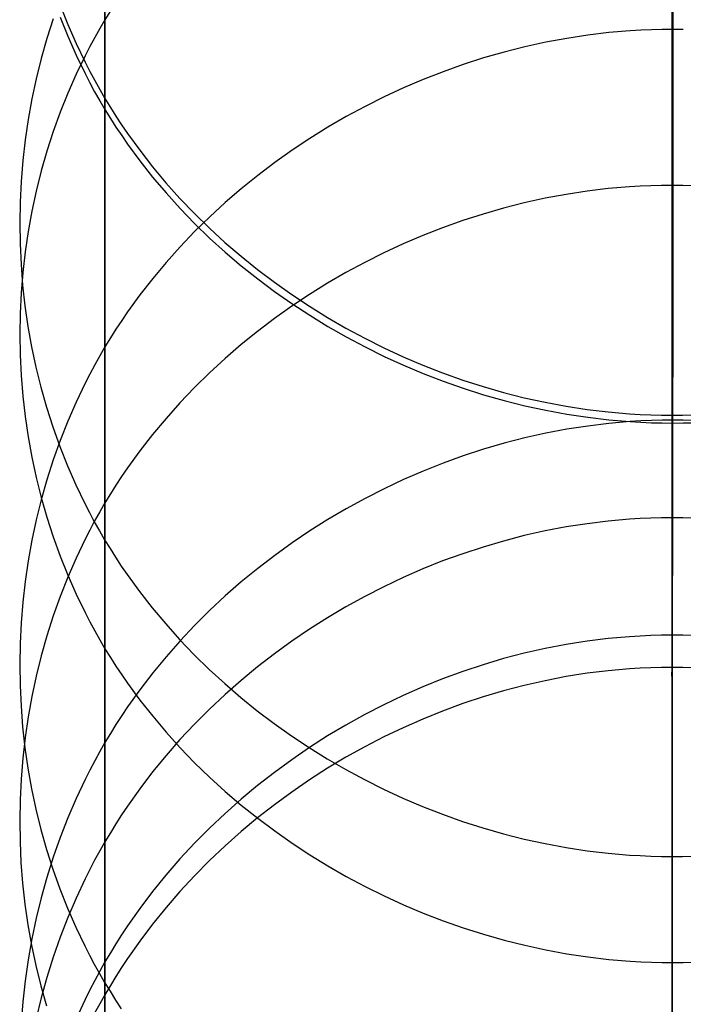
# Model space of a CAD drawing. Extents: x -383 to 1849, y -1185 to -529.
# Tile 413 of 656: x -310 to -295, y -699 to -676. Entities that reach past the tile are written whole.
import ezdxf

# ---------------------------------------------------------------- set-up
doc = ezdxf.new("R2010")
doc.units = 0
doc.layers.add('PREDEFINITO', color=7, linetype='CONTINUOUS')

msp = doc.modelspace()

# ---------------------------------------------------------------- linework, layer by layer
at = {"layer": 'PREDEFINITO'}
for p, q in [((-294.86, -589.612), (-294.858, -681.505, 343.803)), ((-307.853, -597.37), (-307.853, -688.817, 342.158)), ((-307.854, -612.91), (-307.857, -703.456, 338.857)), ((-294.874, -620.669), (-294.876, -710.772, 337.203)), ((-294.874, -677.732, 519.936), (-294.874, -635.231, 659.637)), ((-307.854, -684.965, 521.898), (-307.854, -642.401, 661.817)), ((-307.859, -699.458, 525.784), (-307.853, -656.764, 666.183)), ((-294.86, -706.703, 527.741), (-294.86, -663.935, 668.363)), ((-308.88, -676.15, 244.759), (-308.705, -676.591, 244.64)), ((-307.73, -676.278, 549.673), (-307.854, -676.479, 549.733)), ((-309.042, -676.461, 285.116), (-309.187, -676.912, 284.996)), ((-308.881, -676.422, 593.916), (-308.706, -676.858, 594.049)), ((-308.705, -676.591, 244.64), (-308.515, -677.025, 244.524)), ((-307.854, -676.479, 549.733), (-307.973, -676.682, 549.793)), ((-308.706, -676.858, 594.049), (-308.516, -677.288, 594.18)), ((-307.973, -676.682, 549.793), (-308.089, -676.887, 549.855)), ((-296.803, -676.833, 325.251), (-297.285, -676.906, 325.232)), ((-296.318, -676.775, 325.266), (-296.803, -676.833, 325.251)), ((-295.833, -676.733, 325.276), (-296.318, -676.775, 325.266)), ((-295.59, -676.719, 325.28), (-295.833, -676.733, 325.276)), ((-295.346, -676.708, 325.282), (-295.59, -676.719, 325.28)), ((-295.103, -676.702, 325.284), (-295.346, -676.708, 325.282)), ((-294.859, -676.7, 325.285), (-295.103, -676.702, 325.284)), ((-294.616, -676.703, 325.284), (-294.859, -676.7, 325.285)), ((-309.187, -676.912, 284.996), (-309.316, -677.368, 284.874)), ((-308.515, -677.025, 244.524), (-308.31, -677.452, 244.409)), ((-308.089, -676.887, 549.855), (-308.201, -677.095, 549.916)), ((-297.765, -676.996, 325.209), (-298.242, -677.1, 325.183)), ((-297.285, -676.906, 325.232), (-297.765, -676.996, 325.209)), ((-308.516, -677.288, 594.18), (-308.31, -677.711, 594.308)), ((-308.31, -677.304, 549.979), (-308.515, -677.728, 550.105)), ((-308.201, -677.095, 549.916), (-308.31, -677.304, 549.979)), ((-298.716, -677.22, 325.152), (-299.186, -677.355, 325.118)), ((-298.242, -677.1, 325.183), (-298.716, -677.22, 325.152)), ((-309.316, -677.368, 284.874), (-309.431, -677.829, 284.751)), ((-308.31, -677.452, 244.409), (-308.201, -677.663, 244.353)), ((-299.651, -677.505, 325.08), (-300.112, -677.669, 325.038)), ((-299.186, -677.355, 325.118), (-299.651, -677.505, 325.08)), ((-308.515, -677.728, 550.105), (-308.705, -678.159, 550.233)), ((-308.31, -677.711, 594.308), (-308.202, -677.92, 594.372)), ((-308.201, -677.663, 244.353), (-308.089, -677.872, 244.297)), ((-300.112, -677.669, 325.038), (-300.568, -677.847, 324.993)), ((-294.874, -680.269, 510.759), (-294.874, -677.732, 519.936)), ((-309.431, -677.829, 284.751), (-309.53, -678.293, 284.627)), ((-308.202, -677.92, 594.372), (-308.09, -678.127, 594.435)), ((-308.089, -677.872, 244.297), (-307.973, -678.079, 244.241)), ((-300.568, -677.847, 324.993), (-301.018, -678.039, 324.944)), ((-308.705, -678.159, 550.233), (-308.88, -678.596, 550.363)), ((-308.09, -678.127, 594.435), (-307.974, -678.332, 594.497)), ((-307.973, -678.079, 244.241), (-307.854, -678.284, 244.186)), ((-301.018, -678.039, 324.944), (-301.462, -678.244, 324.892)), ((-309.53, -678.293, 284.627), (-309.614, -678.761, 284.503)), ((-307.974, -678.332, 594.497), (-307.854, -678.535, 594.559)), ((-307.854, -678.284, 244.186), (-307.73, -678.487, 244.132)), ((-301.462, -678.244, 324.892), (-301.899, -678.463, 324.836)), ((-308.88, -678.596, 550.363), (-309.04, -679.039, 550.495)), ((-307.854, -678.535, 594.559), (-307.73, -678.736, 594.62)), ((-307.73, -678.487, 244.132), (-307.603, -678.687, 244.079)), ((-301.899, -678.463, 324.836), (-302.329, -678.695, 324.777)), ((-309.614, -678.761, 284.503), (-309.683, -679.231, 284.377)), ((-307.73, -678.736, 594.62), (-307.602, -678.935, 594.68)), ((-307.603, -678.687, 244.079), (-307.472, -678.886, 244.025)), ((-307.472, -678.886, 244.025), (-307.337, -679.082, 243.973)), ((-302.329, -678.695, 324.777), (-302.752, -678.94, 324.715)), ((-309.04, -679.039, 550.495), (-309.185, -679.487, 550.628)), ((-307.602, -678.935, 594.68), (-307.471, -679.131, 594.74)), ((-307.337, -679.082, 243.973), (-307.057, -679.467, 243.87)), ((-302.752, -678.94, 324.715), (-303.166, -679.197, 324.649)), ((-309.683, -679.231, 284.377), (-309.736, -679.703, 284.251)), ((-307.471, -679.131, 594.74), (-307.337, -679.325, 594.799)), ((-307.337, -679.325, 594.799), (-307.056, -679.707, 594.915)), ((-303.166, -679.197, 324.649), (-303.572, -679.466, 324.581)), ((-309.185, -679.487, 550.628), (-309.314, -679.94, 550.763)), ((-307.057, -679.467, 243.87), (-306.764, -679.843, 243.77)), ((-303.572, -679.466, 324.581), (-303.969, -679.748, 324.509)), ((-309.736, -679.703, 284.251), (-309.774, -680.177, 284.125)), ((-307.056, -679.707, 594.915), (-306.762, -680.08, 595.028)), ((-303.969, -679.748, 324.509), (-304.356, -680.041, 324.434)), ((-309.314, -679.94, 550.763), (-309.428, -680.398, 550.899)), ((-306.764, -679.843, 243.77), (-306.457, -680.21, 243.672)), ((-309.774, -680.177, 284.125), (-309.797, -680.652, 283.999)), ((-306.762, -680.08, 595.028), (-306.455, -680.443, 595.139)), ((-306.457, -680.21, 243.672), (-306.137, -680.567, 243.576)), ((-304.356, -680.041, 324.434), (-304.734, -680.345, 324.357)), ((-309.428, -680.398, 550.899), (-309.527, -680.859, 551.036)), ((-306.455, -680.443, 595.139), (-306.135, -680.796, 595.246)), ((-304.734, -680.345, 324.357), (-305.1, -680.661, 324.277)), ((-296.817, -680.401, 510.793), (-297.299, -680.475, 510.812)), ((-296.333, -680.343, 510.779), (-296.817, -680.401, 510.793)), ((-295.847, -680.302, 510.768), (-296.333, -680.343, 510.779)), ((-295.604, -680.287, 510.764), (-295.847, -680.302, 510.768)), ((-295.361, -680.277, 510.761), (-295.604, -680.287, 510.764)), ((-295.117, -680.271, 510.76), (-295.361, -680.277, 510.761)), ((-294.874, -680.269, 510.759), (-295.117, -680.271, 510.76)), ((-294.63, -680.271, 510.76), (-294.874, -680.269, 510.759)), ((-294.874, -682.56, 501.584), (-294.874, -680.269, 510.759)), ((-294.387, -680.277, 510.762), (-294.63, -680.271, 510.76)), ((-309.797, -680.652, 283.999), (-309.805, -681.127, 283.872)), ((-306.137, -680.567, 243.576), (-305.805, -680.914, 243.484)), ((-305.1, -680.661, 324.277), (-305.456, -680.988, 324.194)), ((-298.255, -680.669, 510.862), (-298.729, -680.789, 510.892)), ((-297.778, -680.564, 510.835), (-298.255, -680.669, 510.862)), ((-297.299, -680.475, 510.812), (-297.778, -680.564, 510.835)), ((-309.527, -680.859, 551.036), (-309.611, -681.323, 551.174)), ((-306.135, -680.796, 595.246), (-305.802, -681.14, 595.35)), ((-305.805, -680.914, 243.484), (-305.461, -681.25, 243.394)), ((-298.729, -680.789, 510.892), (-299.198, -680.924, 510.927)), ((-309.805, -681.127, 283.872), (-309.798, -681.603, 283.745)), ((-305.802, -681.14, 595.35), (-305.458, -681.473, 595.452)), ((-305.456, -680.988, 324.194), (-305.801, -681.325, 324.108)), ((-299.663, -681.073, 510.965), (-300.124, -681.237, 511.007)), ((-299.198, -680.924, 510.927), (-299.663, -681.073, 510.965)), ((-309.611, -681.323, 551.174), (-309.679, -681.79, 551.313)), ((-305.801, -681.325, 324.108), (-306.134, -681.673, 324.019)), ((-305.461, -681.25, 243.394), (-305.106, -681.576, 243.308)), ((-300.124, -681.237, 511.007), (-300.579, -681.415, 511.052)), ((-305.458, -681.473, 595.452), (-305.102, -681.795, 595.55)), ((-305.106, -681.576, 243.308), (-304.739, -681.89, 243.224)), ((-300.579, -681.415, 511.052), (-301.029, -681.607, 511.101)), ((-294.858, -681.505, 343.803), (-294.858, -683.69, 353.028)), ((-309.798, -681.603, 283.745), (-309.775, -682.078, 283.619)), ((-309.679, -681.79, 551.313), (-309.732, -682.259, 551.453)), ((-306.134, -681.673, 324.019), (-306.454, -682.031, 323.928)), ((-305.102, -681.795, 595.55), (-304.735, -682.107, 595.644)), ((-301.472, -681.812, 511.154), (-301.909, -682.031, 511.21)), ((-301.029, -681.607, 511.101), (-301.472, -681.812, 511.154)), ((-306.454, -682.031, 323.928), (-306.761, -682.398, 323.835)), ((-304.739, -681.89, 243.224), (-304.362, -682.194, 243.143)), ((-301.909, -682.031, 511.21), (-302.338, -682.263, 511.269)), ((-309.775, -682.078, 283.619), (-309.738, -682.552, 283.492)), ((-309.732, -682.259, 551.453), (-309.771, -682.73, 551.593)), ((-304.735, -682.107, 595.644), (-304.357, -682.408, 595.736)), ((-304.362, -682.194, 243.143), (-303.976, -682.486, 243.065)), ((-302.338, -682.263, 511.269), (-302.76, -682.508, 511.331)), ((-306.761, -682.398, 323.835), (-307.055, -682.776, 323.739)), ((-304.357, -682.408, 595.736), (-303.97, -682.697, 595.824)), ((-303.976, -682.486, 243.065), (-303.579, -682.767, 242.991)), ((-309.738, -682.552, 283.492), (-309.685, -683.024, 283.366)), ((-303.97, -682.697, 595.824), (-303.573, -682.975, 595.908)), ((-302.76, -682.508, 511.331), (-303.174, -682.765, 511.396)), ((-294.874, -684.592, 492.4), (-294.874, -682.56, 501.584)), ((-309.771, -682.73, 551.593), (-309.793, -683.201, 551.733)), ((-307.055, -682.776, 323.739), (-307.336, -683.162, 323.641)), ((-303.174, -682.765, 511.396), (-303.579, -683.034, 511.465)), ((-303.579, -682.767, 242.991), (-303.174, -683.035, 242.92)), ((-309.685, -683.024, 283.366), (-309.616, -683.494, 283.241)), ((-307.336, -683.162, 323.641), (-307.471, -683.359, 323.591)), ((-303.579, -683.034, 511.465), (-303.975, -683.316, 511.536)), ((-303.573, -682.975, 595.908), (-303.167, -683.241, 595.989)), ((-303.174, -683.035, 242.92), (-302.76, -683.292, 242.852)), ((-309.793, -683.201, 551.733), (-309.801, -683.673, 551.873)), ((-307.471, -683.359, 323.591), (-307.602, -683.558, 323.54)), ((-303.975, -683.316, 511.536), (-304.362, -683.609, 511.611)), ((-303.167, -683.241, 595.989), (-302.753, -683.495, 596.066)), ((-302.76, -683.292, 242.852), (-302.338, -683.536, 242.787)), ((-309.616, -683.494, 283.241), (-309.533, -683.962, 283.116)), ((-307.602, -683.558, 323.54), (-307.729, -683.759, 323.489)), ((-304.362, -683.609, 511.611), (-304.739, -683.913, 511.688)), ((-302.753, -683.495, 596.066), (-302.33, -683.736, 596.14)), ((-302.338, -683.536, 242.787), (-301.909, -683.767, 242.726)), ((-309.801, -683.673, 551.873), (-309.794, -684.146, 552.014)), ((-307.729, -683.759, 323.489), (-307.853, -683.962, 323.437)), ((-302.33, -683.736, 596.14), (-301.9, -683.965, 596.209)), ((-301.909, -683.767, 242.726), (-301.472, -683.985, 242.668)), ((-294.858, -683.69, 353.028), (-294.86, -685.639, 362.259)), ((-309.533, -683.962, 283.116), (-309.434, -684.426, 282.993)), ((-307.853, -683.962, 323.437), (-307.973, -684.168, 323.385)), ((-304.739, -683.913, 511.688), (-305.105, -684.229, 511.768)), ((-301.9, -683.965, 596.209), (-301.463, -684.181, 596.275)), ((-301.472, -683.985, 242.668), (-301.029, -684.19, 242.613)), ((-309.794, -684.146, 552.014), (-309.771, -684.617, 552.154)), ((-307.973, -684.168, 323.385), (-308.089, -684.375, 323.332)), ((-305.105, -684.229, 511.768), (-305.461, -684.556, 511.851)), ((-301.463, -684.181, 596.275), (-301.019, -684.384, 596.337)), ((-301.029, -684.19, 242.613), (-300.579, -684.381, 242.563)), ((-309.434, -684.426, 282.993), (-309.32, -684.887, 282.87)), ((-308.089, -684.375, 323.332), (-308.202, -684.585, 323.279)), ((-301.019, -684.384, 596.337), (-300.569, -684.573, 596.394)), ((-300.579, -684.381, 242.563), (-300.124, -684.559, 242.516)), ((-309.771, -684.617, 552.154), (-309.733, -685.088, 552.294)), ((-308.202, -684.585, 323.279), (-308.31, -684.796, 323.225)), ((-305.461, -684.556, 511.851), (-305.805, -684.893, 511.936)), ((-300.569, -684.573, 596.394), (-300.113, -684.749, 596.448)), ((-300.124, -684.559, 242.516), (-299.663, -684.723, 242.472)), ((-300.113, -684.749, 596.448), (-299.652, -684.911, 596.497)), ((-299.663, -684.723, 242.472), (-299.198, -684.872, 242.433)), ((-294.874, -686.363, 483.198), (-294.874, -684.592, 492.4)), ((-309.32, -684.887, 282.87), (-309.191, -685.343, 282.748)), ((-308.31, -684.796, 323.225), (-308.516, -685.225, 323.116)), ((-307.854, -687.532, 512.602), (-307.854, -684.965, 521.898)), ((-305.805, -684.893, 511.936), (-306.137, -685.241, 512.024)), ((-299.652, -684.911, 596.497), (-299.186, -685.059, 596.542)), ((-299.198, -684.872, 242.433), (-298.729, -685.006, 242.397)), ((-309.733, -685.088, 552.294), (-309.679, -685.557, 552.433)), ((-299.186, -685.059, 596.542), (-298.716, -685.192, 596.582)), ((-298.729, -685.006, 242.397), (-298.255, -685.126, 242.366)), ((-298.716, -685.192, 596.582), (-298.242, -685.311, 596.618)), ((-298.255, -685.126, 242.366), (-297.778, -685.231, 242.338)), ((-309.191, -685.343, 282.748), (-309.047, -685.795, 282.627)), ((-308.516, -685.225, 323.116), (-308.706, -685.66, 323.006)), ((-306.137, -685.241, 512.024), (-306.456, -685.599, 512.115)), ((-298.242, -685.311, 596.618), (-297.765, -685.414, 596.65)), ((-297.778, -685.231, 242.338), (-297.299, -685.32, 242.315)), ((-297.765, -685.414, 596.65), (-297.285, -685.503, 596.677)), ((-297.299, -685.32, 242.315), (-296.817, -685.394, 242.295)), ((-296.817, -685.394, 242.295), (-296.333, -685.451, 242.28)), ((-309.679, -685.557, 552.433), (-309.611, -686.024, 552.572)), ((-306.456, -685.599, 512.115), (-306.763, -685.967, 512.208)), ((-297.285, -685.503, 596.677), (-296.803, -685.575, 596.699)), ((-296.803, -685.575, 596.699), (-296.319, -685.633, 596.716)), ((-296.333, -685.451, 242.28), (-295.847, -685.493, 242.269)), ((-296.319, -685.633, 596.716), (-295.833, -685.674, 596.729)), ((-295.847, -685.493, 242.269), (-295.604, -685.508, 242.265)), ((-295.604, -685.508, 242.265), (-295.361, -685.518, 242.262)), ((-295.347, -685.647, 362.257), (-295.59, -685.658, 362.255)), ((-295.361, -685.518, 242.262), (-295.118, -685.524, 242.261)), ((-295.103, -685.641, 362.258), (-295.347, -685.647, 362.257)), ((-295.118, -685.524, 242.261), (-294.874, -685.527, 242.26)), ((-294.86, -685.639, 362.259), (-295.103, -685.641, 362.258)), ((-294.874, -685.527, 242.26), (-294.631, -685.524, 242.261)), ((-294.86, -685.639, 362.259), (-294.863, -687.294, 371.512)), ((-294.616, -685.641, 362.258), (-294.86, -685.639, 362.259)), ((-294.631, -685.524, 242.261), (-294.387, -685.518, 242.262)), ((-294.373, -685.647, 362.257), (-294.616, -685.641, 362.258)), ((-309.047, -685.795, 282.627), (-308.887, -686.241, 282.508)), ((-308.706, -685.66, 323.006), (-308.882, -686.102, 322.893)), ((-297.285, -685.849, 362.221), (-297.765, -685.94, 362.204)), ((-296.803, -685.774, 362.234), (-297.285, -685.849, 362.221)), ((-296.319, -685.715, 362.245), (-296.803, -685.774, 362.234)), ((-295.833, -685.673, 362.253), (-296.319, -685.715, 362.245)), ((-295.59, -685.658, 362.255), (-295.833, -685.673, 362.253)), ((-295.833, -685.674, 596.729), (-295.59, -685.688, 596.733)), ((-295.59, -685.688, 596.733), (-295.347, -685.699, 596.736)), ((-295.347, -685.699, 596.736), (-295.103, -685.705, 596.738)), ((-295.103, -685.705, 596.738), (-294.86, -685.707, 596.739)), ((-294.86, -685.707, 596.739), (-294.616, -685.705, 596.738)), ((-294.616, -685.705, 596.738), (-294.373, -685.699, 596.736)), ((-309.611, -686.024, 552.572), (-309.527, -686.488, 552.71)), ((-308.882, -686.102, 322.893), (-309.042, -686.549, 322.779)), ((-306.763, -685.967, 512.208), (-307.057, -686.344, 512.303)), ((-298.242, -686.046, 362.185), (-298.716, -686.168, 362.163)), ((-297.765, -685.94, 362.204), (-298.242, -686.046, 362.185)), ((-308.887, -686.241, 282.508), (-308.712, -686.682, 282.391)), ((-299.186, -686.305, 362.138), (-299.652, -686.457, 362.111)), ((-298.716, -686.168, 362.163), (-299.186, -686.305, 362.138)), ((-309.527, -686.488, 552.71), (-309.428, -686.949, 552.847)), ((-309.042, -686.549, 322.779), (-309.187, -687.002, 322.664)), ((-307.057, -686.344, 512.303), (-307.337, -686.731, 512.401)), ((-299.652, -686.457, 362.111), (-300.113, -686.623, 362.08)), ((-294.874, -687.874, 473.97), (-294.874, -686.363, 483.198)), ((-308.712, -686.682, 282.391), (-308.522, -687.116, 282.275)), ((-307.337, -686.731, 512.401), (-307.472, -686.928, 512.45)), ((-300.113, -686.623, 362.08), (-300.568, -686.804, 362.048)), ((-309.428, -686.949, 552.847), (-309.314, -687.406, 552.983)), ((-309.187, -687.002, 322.664), (-309.316, -687.46, 322.548)), ((-307.472, -686.928, 512.45), (-307.603, -687.127, 512.5)), ((-301.018, -686.999, 362.012), (-301.462, -687.208, 361.974)), ((-300.568, -686.804, 362.048), (-301.018, -686.999, 362.012)), ((-308.522, -687.116, 282.275), (-308.317, -687.543, 282.16)), ((-307.603, -687.127, 512.5), (-307.73, -687.328, 512.551)), ((-301.462, -687.208, 361.974), (-301.9, -687.43, 361.934)), ((-309.314, -687.406, 552.983), (-309.185, -687.859, 553.118)), ((-307.73, -687.328, 512.551), (-307.854, -687.532, 512.602)), ((-301.9, -687.43, 361.934), (-302.33, -687.665, 361.891)), ((-294.863, -687.294, 371.512), (-294.867, -688.656, 380.788)), ((-309.316, -687.46, 322.548), (-309.431, -687.922, 322.431)), ((-308.317, -687.543, 282.16), (-308.209, -687.754, 282.104)), ((-307.854, -687.532, 512.602), (-307.974, -687.737, 512.654)), ((-307.854, -689.858, 503.273), (-307.854, -687.532, 512.602)), ((-302.33, -687.665, 361.891), (-302.752, -687.913, 361.846)), ((-309.185, -687.859, 553.118), (-309.04, -688.308, 553.251)), ((-308.209, -687.754, 282.104), (-308.097, -687.963, 282.048)), ((-307.974, -687.737, 512.654), (-308.09, -687.945, 512.706)), ((-295.604, -687.893, 473.972), (-295.847, -687.908, 473.975)), ((-295.361, -687.882, 473.971), (-295.604, -687.893, 473.972)), ((-295.117, -687.876, 473.97), (-295.361, -687.882, 473.971)), ((-294.874, -687.874, 473.97), (-295.117, -687.876, 473.97)), ((-294.63, -687.876, 473.97), (-294.874, -687.874, 473.97)), ((-294.874, -689.122, 464.707), (-294.874, -687.874, 473.97)), ((-294.387, -687.883, 473.971), (-294.63, -687.876, 473.97)), ((-309.431, -687.922, 322.431), (-309.53, -688.388, 322.312)), ((-308.09, -687.945, 512.706), (-308.202, -688.154, 512.759)), ((-308.097, -687.963, 282.048), (-307.981, -688.17, 281.993)), ((-302.752, -687.913, 361.846), (-303.167, -688.174, 361.799)), ((-297.299, -688.084, 474.001), (-297.778, -688.175, 474.015)), ((-296.817, -688.009, 473.99), (-297.299, -688.084, 474.001)), ((-296.333, -687.95, 473.981), (-296.817, -688.009, 473.99)), ((-295.847, -687.908, 473.975), (-296.333, -687.95, 473.981)), ((-309.04, -688.308, 553.251), (-308.88, -688.751, 553.383)), ((-308.202, -688.154, 512.759), (-308.31, -688.366, 512.812)), ((-307.981, -688.17, 281.993), (-307.861, -688.375, 281.938)), ((-303.167, -688.174, 361.799), (-303.572, -688.448, 361.749)), ((-298.255, -688.282, 474.03), (-298.729, -688.405, 474.049)), ((-297.778, -688.175, 474.015), (-298.255, -688.282, 474.03)), ((-309.53, -688.388, 322.312), (-309.614, -688.856, 322.193)), ((-308.31, -688.366, 512.812), (-308.516, -688.795, 512.92)), ((-307.861, -688.375, 281.938), (-307.737, -688.578, 281.884)), ((-307.737, -688.578, 281.884), (-307.61, -688.778, 281.83)), ((-303.572, -688.448, 361.749), (-303.969, -688.733, 361.697)), ((-299.198, -688.543, 474.069), (-299.663, -688.695, 474.092)), ((-298.729, -688.405, 474.049), (-299.198, -688.543, 474.069)), ((-308.88, -688.751, 553.383), (-308.705, -689.188, 553.513)), ((-308.516, -688.795, 512.92), (-308.706, -689.23, 513.03)), ((-307.61, -688.778, 281.83), (-307.479, -688.977, 281.777)), ((-303.969, -688.733, 361.697), (-304.357, -689.031, 361.643)), ((-299.663, -688.695, 474.092), (-300.124, -688.862, 474.117)), ((-294.867, -688.656, 380.788), (-294.871, -689.74, 390.086)), ((-309.614, -688.856, 322.193), (-309.683, -689.328, 322.073)), ((-307.853, -688.817, 342.158), (-307.853, -691.033, 351.525)), ((-307.479, -688.977, 281.777), (-307.344, -689.173, 281.724)), ((-300.124, -688.862, 474.117), (-300.579, -689.044, 474.144)), ((-308.706, -689.23, 513.03), (-308.882, -689.672, 513.141)), ((-308.705, -689.188, 553.513), (-308.515, -689.619, 553.642)), ((-307.344, -689.173, 281.724), (-307.065, -689.559, 281.621)), ((-304.357, -689.031, 361.643), (-304.734, -689.34, 361.587)), ((-301.029, -689.24, 474.173), (-301.472, -689.45, 474.204)), ((-300.579, -689.044, 474.144), (-301.029, -689.24, 474.173)), ((-294.873, -690.108, 455.415), (-294.874, -689.122, 464.707)), ((-309.683, -689.328, 322.073), (-309.736, -689.802, 321.953)), ((-304.734, -689.34, 361.587), (-305.101, -689.661, 361.529)), ((-301.472, -689.45, 474.204), (-301.909, -689.673, 474.237)), ((-308.882, -689.672, 513.141), (-309.042, -690.12, 513.253)), ((-308.515, -689.619, 553.642), (-308.31, -690.043, 553.768)), ((-307.065, -689.559, 281.621), (-306.771, -689.935, 281.52)), ((-305.101, -689.661, 361.529), (-305.457, -689.992, 361.468)), ((-301.909, -689.673, 474.237), (-302.338, -689.91, 474.273)), ((-309.736, -689.802, 321.953), (-309.774, -690.277, 321.832)), ((-307.854, -691.929, 493.908), (-307.854, -689.858, 503.273)), ((-302.338, -689.91, 474.273), (-302.76, -690.159, 474.31)), ((-294.871, -689.74, 390.086), (-294.874, -690.56, 399.403)), ((-309.042, -690.12, 513.253), (-309.186, -690.574, 513.367)), ((-308.31, -690.043, 553.768), (-308.201, -690.252, 553.83)), ((-306.771, -689.935, 281.52), (-306.464, -690.302, 281.421)), ((-305.457, -689.992, 361.468), (-305.801, -690.335, 361.406)), ((-294.874, -690.833, 446.1), (-294.873, -690.108, 455.415)), ((-309.774, -690.277, 321.832), (-309.797, -690.753, 321.711)), ((-308.201, -690.252, 553.83), (-308.089, -690.459, 553.892)), ((-306.464, -690.302, 281.421), (-306.144, -690.659, 281.325)), ((-305.801, -690.335, 361.406), (-306.134, -690.688, 361.342)), ((-302.76, -690.159, 474.31), (-303.174, -690.422, 474.349)), ((-309.186, -690.574, 513.367), (-309.316, -691.032, 513.482)), ((-308.089, -690.459, 553.892), (-307.973, -690.665, 553.953)), ((-303.174, -690.422, 474.349), (-303.579, -690.697, 474.39)), ((-295.847, -690.594, 399.401), (-296.333, -690.637, 399.397)), ((-295.604, -690.579, 399.402), (-295.847, -690.594, 399.401)), ((-295.361, -690.569, 399.402), (-295.604, -690.579, 399.402)), ((-295.117, -690.562, 399.403), (-295.361, -690.569, 399.402)), ((-294.874, -690.56, 399.403), (-295.117, -690.562, 399.403)), ((-294.874, -690.56, 399.403), (-294.875, -691.126, 408.736)), ((-294.63, -690.562, 399.403), (-294.874, -690.56, 399.403)), ((-294.387, -690.569, 399.402), (-294.63, -690.562, 399.403)), ((-309.797, -690.753, 321.711), (-309.805, -691.23, 321.59)), ((-307.973, -690.665, 553.953), (-307.853, -690.868, 554.013)), ((-306.134, -690.688, 361.342), (-306.454, -691.051, 361.276)), ((-306.144, -690.659, 281.325), (-305.812, -691.006, 281.232)), ((-303.579, -690.697, 474.39), (-303.975, -690.984, 474.432)), ((-297.299, -690.773, 399.388), (-297.778, -690.865, 399.381)), ((-296.817, -690.697, 399.393), (-297.299, -690.773, 399.388)), ((-296.333, -690.637, 399.397), (-296.817, -690.697, 399.393)), ((-309.316, -691.032, 513.482), (-309.43, -691.494, 513.598)), ((-307.853, -690.868, 554.013), (-307.729, -691.069, 554.073)), ((-307.853, -691.033, 351.525), (-307.853, -693.013, 360.918)), ((-306.454, -691.051, 361.276), (-306.761, -691.424, 361.208)), ((-305.812, -691.006, 281.232), (-305.468, -691.342, 281.142)), ((-303.975, -690.984, 474.432), (-304.362, -691.283, 474.477)), ((-298.255, -690.973, 399.373), (-298.728, -691.096, 399.364)), ((-297.778, -690.865, 399.381), (-298.255, -690.973, 399.373)), ((-294.874, -691.295, 436.767), (-294.874, -690.833, 446.1)), ((-309.805, -691.23, 321.59), (-309.798, -691.707, 321.469)), ((-307.729, -691.069, 554.073), (-307.602, -691.268, 554.133)), ((-307.602, -691.268, 554.133), (-307.47, -691.465, 554.191)), ((-299.198, -691.235, 399.354), (-299.663, -691.389, 399.343)), ((-298.728, -691.096, 399.364), (-299.198, -691.235, 399.354)), ((-294.875, -691.126, 408.736), (-294.875, -691.439, 418.079)), ((-309.43, -691.494, 513.598), (-309.529, -691.96, 513.715)), ((-307.47, -691.465, 554.191), (-307.336, -691.66, 554.249)), ((-306.761, -691.424, 361.208), (-307.055, -691.808, 361.138)), ((-305.468, -691.342, 281.142), (-305.112, -691.668, 281.054)), ((-304.362, -691.283, 474.477), (-304.739, -691.594, 474.523)), ((-299.663, -691.389, 399.343), (-300.124, -691.558, 399.331)), ((-297.299, -691.507, 436.776), (-297.779, -691.6, 436.78)), ((-296.817, -691.431, 436.773), (-297.299, -691.507, 436.776)), ((-296.333, -691.372, 436.771), (-296.817, -691.431, 436.773)), ((-295.847, -691.329, 436.769), (-296.333, -691.372, 436.771)), ((-295.604, -691.314, 436.768), (-295.847, -691.329, 436.769)), ((-295.361, -691.304, 436.768), (-295.604, -691.314, 436.768)), ((-295.117, -691.297, 436.768), (-295.361, -691.304, 436.768)), ((-294.874, -691.295, 436.767), (-295.117, -691.297, 436.768)), ((-294.875, -691.497, 427.425), (-294.874, -691.295, 436.767)), ((-294.875, -691.439, 418.079), (-294.875, -691.497, 427.425)), ((-294.63, -691.297, 436.768), (-294.874, -691.295, 436.767)), ((-294.387, -691.304, 436.768), (-294.63, -691.297, 436.768)), ((-309.798, -691.707, 321.469), (-309.775, -692.184, 321.347)), ((-307.336, -691.66, 554.249), (-307.055, -692.042, 554.363)), ((-305.112, -691.668, 281.054), (-304.746, -691.983, 280.969)), ((-304.739, -691.594, 474.523), (-305.105, -691.916, 474.571)), ((-300.124, -691.558, 399.331), (-300.579, -691.741, 399.317)), ((-298.255, -691.708, 436.784), (-298.729, -691.831, 436.789)), ((-297.779, -691.6, 436.78), (-298.255, -691.708, 436.784)), ((-307.854, -693.74, 484.507), (-307.854, -691.929, 493.908)), ((-307.055, -691.808, 361.138), (-307.336, -692.2, 361.066)), ((-305.105, -691.916, 474.571), (-305.461, -692.25, 474.621)), ((-301.029, -691.939, 399.303), (-301.472, -692.15, 399.288)), ((-300.579, -691.741, 399.317), (-301.029, -691.939, 399.303)), ((-298.729, -691.831, 436.789), (-299.198, -691.971, 436.794)), ((-309.529, -691.96, 513.715), (-309.613, -692.429, 513.832)), ((-307.055, -692.042, 554.363), (-306.761, -692.415, 554.474)), ((-304.746, -691.983, 280.969), (-304.369, -692.287, 280.887)), ((-301.472, -692.15, 399.288), (-301.909, -692.375, 399.271)), ((-299.663, -692.125, 436.8), (-300.124, -692.294, 436.807)), ((-299.198, -691.971, 436.794), (-299.663, -692.125, 436.8)), ((-309.775, -692.184, 321.347), (-309.738, -692.659, 321.227)), ((-307.47, -692.4, 361.03), (-307.602, -692.602, 360.993)), ((-307.336, -692.2, 361.066), (-307.47, -692.4, 361.03)), ((-305.461, -692.25, 474.621), (-305.805, -692.594, 474.672)), ((-304.369, -692.287, 280.887), (-303.982, -692.579, 280.808)), ((-301.909, -692.375, 399.271), (-302.338, -692.614, 399.254)), ((-300.124, -692.294, 436.807), (-300.579, -692.477, 436.814)), ((-309.613, -692.429, 513.832), (-309.682, -692.901, 513.95)), ((-307.602, -692.602, 360.993), (-307.729, -692.806, 360.956)), ((-306.761, -692.415, 554.474), (-306.454, -692.779, 554.583)), ((-305.805, -692.594, 474.672), (-306.137, -692.949, 474.725)), ((-303.982, -692.579, 280.808), (-303.585, -692.86, 280.733)), ((-302.338, -692.614, 399.254), (-302.76, -692.865, 399.235)), ((-300.579, -692.477, 436.814), (-301.029, -692.675, 436.822)), ((-309.738, -692.659, 321.227), (-309.685, -693.133, 321.106)), ((-307.729, -692.806, 360.956), (-307.853, -693.013, 360.918)), ((-306.454, -692.779, 554.583), (-306.134, -693.133, 554.688)), ((-301.029, -692.675, 436.822), (-301.472, -692.887, 436.83)), ((-309.682, -692.901, 513.95), (-309.736, -693.375, 514.069)), ((-307.853, -693.013, 360.918), (-307.973, -693.221, 360.88)), ((-307.853, -693.013, 360.918), (-307.853, -694.698, 370.352)), ((-306.137, -692.949, 474.725), (-306.456, -693.314, 474.779)), ((-303.585, -692.86, 280.733), (-303.18, -693.129, 280.66)), ((-302.76, -692.865, 399.235), (-303.174, -693.13, 399.216)), ((-301.472, -692.887, 436.83), (-301.909, -693.113, 436.838)), ((-309.685, -693.133, 321.106), (-309.616, -693.605, 320.986)), ((-307.973, -693.221, 360.88), (-308.089, -693.432, 360.842)), ((-306.134, -693.133, 554.688), (-305.801, -693.477, 554.791)), ((-303.174, -693.13, 399.216), (-303.579, -693.407, 399.195)), ((-303.18, -693.129, 280.66), (-302.766, -693.386, 280.591)), ((-301.909, -693.113, 436.838), (-302.338, -693.352, 436.848)), ((-309.736, -693.375, 514.069), (-309.774, -693.851, 514.188)), ((-308.089, -693.432, 360.842), (-308.201, -693.645, 360.803)), ((-306.456, -693.314, 474.779), (-306.763, -693.689, 474.835)), ((-305.801, -693.477, 554.791), (-305.457, -693.81, 554.89)), ((-303.579, -693.407, 399.195), (-303.976, -693.697, 399.174)), ((-302.766, -693.386, 280.591), (-302.344, -693.63, 280.525)), ((-302.338, -693.352, 436.848), (-302.76, -693.604, 436.857)), ((-309.616, -693.605, 320.986), (-309.533, -694.074, 320.867)), ((-308.201, -693.645, 360.803), (-308.31, -693.86, 360.764)), ((-307.854, -695.285, 475.072), (-307.854, -693.74, 484.507)), ((-306.763, -693.689, 474.835), (-307.057, -694.074, 474.892)), ((-303.976, -693.697, 399.174), (-304.362, -693.998, 399.152)), ((-302.76, -693.604, 436.857), (-303.174, -693.869, 436.867)), ((-302.344, -693.63, 280.525), (-301.914, -693.861, 280.462)), ((-309.774, -693.851, 514.188), (-309.797, -694.328, 514.308)), ((-308.31, -693.86, 360.764), (-308.515, -694.295, 360.684)), ((-305.457, -693.81, 554.89), (-305.101, -694.133, 554.987)), ((-303.174, -693.869, 436.867), (-303.579, -694.147, 436.878)), ((-301.914, -693.861, 280.462), (-301.477, -694.08, 280.403)), ((-309.533, -694.074, 320.867), (-309.434, -694.54, 320.749)), ((-307.057, -694.074, 474.892), (-307.337, -694.469, 474.951)), ((-305.101, -694.133, 554.987), (-304.734, -694.445, 555.08)), ((-304.362, -693.998, 399.152), (-304.739, -694.312, 399.128)), ((-303.579, -694.147, 436.878), (-303.975, -694.437, 436.889)), ((-301.477, -694.08, 280.403), (-301.033, -694.285, 280.348)), ((-309.797, -694.328, 514.308), (-309.805, -694.805, 514.427)), ((-308.515, -694.295, 360.684), (-308.705, -694.737, 360.604)), ((-304.739, -694.312, 399.128), (-305.105, -694.636, 399.104)), ((-301.033, -694.285, 280.348), (-300.583, -694.476, 280.296)), ((-309.434, -694.54, 320.749), (-309.32, -695.002, 320.631)), ((-307.337, -694.469, 474.951), (-307.472, -694.669, 474.98)), ((-305.105, -694.636, 399.104), (-305.461, -694.972, 399.079)), ((-304.734, -694.445, 555.08), (-304.357, -694.746, 555.17)), ((-303.975, -694.437, 436.889), (-304.362, -694.739, 436.9)), ((-300.583, -694.476, 280.296), (-300.128, -694.654, 280.248)), ((-300.128, -694.654, 280.248), (-299.667, -694.818, 280.203)), ((-309.805, -694.805, 514.427), (-309.798, -695.283, 514.547)), ((-308.705, -694.737, 360.604), (-308.88, -695.186, 360.522)), ((-307.853, -694.698, 370.352), (-307.853, -696.089, 379.822)), ((-307.603, -694.873, 475.011), (-307.73, -695.078, 475.041)), ((-307.472, -694.669, 474.98), (-307.603, -694.873, 475.011)), ((-304.362, -694.739, 436.9), (-304.739, -695.053, 436.912)), ((-304.357, -694.746, 555.17), (-303.969, -695.036, 555.256)), ((-299.667, -694.818, 280.203), (-299.201, -694.967, 280.163)), ((-309.32, -695.002, 320.631), (-309.191, -695.46, 320.515)), ((-307.73, -695.078, 475.041), (-307.854, -695.285, 475.072)), ((-305.461, -694.972, 399.079), (-305.805, -695.32, 399.053)), ((-304.739, -695.053, 436.912), (-305.105, -695.379, 436.924)), ((-303.969, -695.036, 555.256), (-303.572, -695.314, 555.339)), ((-299.201, -694.967, 280.163), (-298.731, -695.102, 280.126)), ((-298.731, -695.102, 280.126), (-298.258, -695.222, 280.094)), ((-309.798, -695.283, 514.547), (-309.776, -695.76, 514.666)), ((-308.88, -695.186, 360.522), (-309.04, -695.641, 360.439)), ((-307.854, -695.285, 475.072), (-307.974, -695.495, 475.103)), ((-307.854, -696.562, 465.604), (-307.854, -695.285, 475.072)), ((-305.805, -695.32, 399.053), (-306.137, -695.677, 399.027)), ((-303.572, -695.314, 555.339), (-303.167, -695.581, 555.419)), ((-298.258, -695.222, 280.094), (-297.78, -695.326, 280.066)), ((-297.78, -695.326, 280.066), (-297.301, -695.416, 280.041)), ((-309.191, -695.46, 320.515), (-309.047, -695.913, 320.4)), ((-307.974, -695.495, 475.103), (-308.09, -695.707, 475.135)), ((-305.105, -695.379, 436.924), (-305.461, -695.716, 436.937)), ((-297.301, -695.416, 280.041), (-296.818, -695.49, 280.021)), ((-296.818, -695.49, 280.021), (-296.334, -695.547, 280.006)), ((-296.334, -695.547, 280.006), (-295.848, -695.589, 279.994)), ((-309.776, -695.76, 514.666), (-309.738, -696.235, 514.786)), ((-309.04, -695.641, 360.439), (-309.185, -696.101, 360.355)), ((-308.09, -695.707, 475.135), (-308.202, -695.92, 475.166)), ((-306.137, -695.677, 399.027), (-306.457, -696.046, 398.999)), ((-305.461, -695.716, 436.937), (-305.805, -696.064, 436.95)), ((-303.167, -695.581, 555.419), (-302.752, -695.835, 555.495)), ((-295.848, -695.589, 279.994), (-295.605, -695.603, 279.99)), ((-295.605, -695.603, 279.99), (-295.361, -695.614, 279.987)), ((-295.361, -695.614, 279.987), (-295.118, -695.62, 279.986)), ((-295.118, -695.62, 279.986), (-294.874, -695.622, 279.985)), ((-294.874, -695.622, 279.985), (-294.631, -695.62, 279.986)), ((-294.631, -695.62, 279.986), (-294.387, -695.614, 279.987)), ((-309.047, -695.913, 320.4), (-308.887, -696.361, 320.286)), ((-308.202, -695.92, 475.166), (-308.31, -696.136, 475.199)), ((-302.752, -695.835, 555.495), (-302.33, -696.077, 555.567)), ((-309.738, -696.235, 514.786), (-309.685, -696.71, 514.904)), ((-309.185, -696.101, 360.355), (-309.314, -696.566, 360.27)), ((-308.31, -696.136, 475.199), (-308.516, -696.573, 475.264)), ((-307.853, -696.089, 379.822), (-307.853, -697.196, 389.324)), ((-306.457, -696.046, 398.999), (-306.764, -696.424, 398.971)), ((-305.805, -696.064, 436.95), (-306.137, -696.422, 436.963)), ((-302.33, -696.077, 555.567), (-301.899, -696.306, 555.635)), ((-308.887, -696.361, 320.286), (-308.712, -696.802, 320.174)), ((-306.764, -696.424, 398.971), (-307.057, -696.812, 398.941)), ((-306.137, -696.422, 436.963), (-306.456, -696.791, 436.977)), ((-301.899, -696.306, 555.635), (-301.462, -696.522, 555.7)), ((-309.314, -696.566, 360.27), (-309.428, -697.035, 360.184)), ((-308.516, -696.573, 475.264), (-308.706, -697.018, 475.33)), ((-307.854, -697.57, 456.107), (-307.854, -696.562, 465.604)), ((-301.462, -696.522, 555.7), (-301.018, -696.725, 555.761)), ((-309.685, -696.71, 514.904), (-309.617, -697.182, 515.023)), ((-308.712, -696.802, 320.174), (-308.522, -697.238, 320.063)), ((-307.057, -696.812, 398.941), (-307.337, -697.21, 398.912)), ((-306.456, -696.791, 436.977), (-306.763, -697.17, 436.991)), ((-301.018, -696.725, 555.761), (-300.568, -696.915, 555.817)), ((-309.428, -697.035, 360.184), (-309.527, -697.508, 360.098)), ((-308.706, -697.018, 475.33), (-308.882, -697.468, 475.397)), ((-300.568, -696.915, 555.817), (-300.112, -697.091, 555.87)), ((-300.112, -697.091, 555.87), (-299.651, -697.253, 555.918)), ((-309.617, -697.182, 515.023), (-309.533, -697.651, 515.14)), ((-308.522, -697.238, 320.063), (-308.317, -697.667, 319.954)), ((-307.853, -697.196, 389.324), (-307.854, -698.034, 398.849)), ((-307.337, -697.21, 398.912), (-307.472, -697.413, 398.896)), ((-306.763, -697.17, 436.991), (-307.057, -697.559, 437.005)), ((-299.651, -697.253, 555.918), (-299.186, -697.401, 555.962)), ((-309.527, -697.508, 360.098), (-309.611, -697.985, 360.011)), ((-308.882, -697.468, 475.397), (-309.042, -697.925, 475.465)), ((-307.854, -698.31, 446.587), (-307.854, -697.57, 456.107)), ((-307.472, -697.413, 398.896), (-307.603, -697.617, 398.881)), ((-307.057, -697.559, 437.005), (-307.337, -697.958, 437.019)), ((-299.186, -697.401, 555.962), (-298.716, -697.534, 556.002)), ((-298.716, -697.534, 556.002), (-298.242, -697.653, 556.038)), ((-309.533, -697.651, 515.14), (-309.434, -698.117, 515.257)), ((-308.317, -697.667, 319.954), (-308.209, -697.878, 319.901)), ((-307.603, -697.617, 398.881), (-307.73, -697.825, 398.865)), ((-298.242, -697.653, 556.038), (-297.765, -697.757, 556.069)), ((-297.765, -697.757, 556.069), (-297.285, -697.845, 556.095)), ((-309.611, -697.985, 360.011), (-309.679, -698.464, 359.923)), ((-309.042, -697.925, 475.465), (-309.186, -698.387, 475.533)), ((-308.209, -697.878, 319.901), (-308.097, -698.088, 319.847)), ((-307.854, -698.034, 398.849), (-307.973, -698.245, 398.833)), ((-307.73, -697.825, 398.865), (-307.854, -698.034, 398.849)), ((-307.854, -698.034, 398.849), (-307.854, -698.612, 408.392)), ((-307.337, -697.958, 437.019), (-307.472, -698.161, 437.027)), ((-297.285, -697.845, 556.095), (-296.803, -697.918, 556.117)), ((-296.803, -697.918, 556.117), (-296.319, -697.975, 556.134)), ((-296.319, -697.975, 556.134), (-295.833, -698.017, 556.147)), ((-295.833, -698.017, 556.147), (-295.59, -698.031, 556.151)), ((-295.59, -698.031, 556.151), (-295.347, -698.041, 556.154)), ((-309.434, -698.117, 515.257), (-309.321, -698.58, 515.373)), ((-308.097, -698.088, 319.847), (-307.981, -698.296, 319.795)), ((-307.973, -698.245, 398.833), (-308.089, -698.459, 398.817)), ((-307.472, -698.161, 437.027), (-307.603, -698.366, 437.034)), ((-295.347, -698.041, 556.154), (-295.103, -698.048, 556.156)), ((-295.103, -698.048, 556.156), (-294.86, -698.05, 556.157)), ((-294.86, -698.05, 556.157), (-294.616, -698.048, 556.156)), ((-294.616, -698.048, 556.156), (-294.373, -698.041, 556.154)), ((-309.679, -698.464, 359.923), (-309.733, -698.945, 359.835)), ((-309.186, -698.387, 475.533), (-309.316, -698.855, 475.603)), ((-308.089, -698.459, 398.817), (-308.201, -698.675, 398.801)), ((-307.981, -698.296, 319.795), (-307.861, -698.501, 319.742)), ((-307.854, -698.783, 437.049), (-307.854, -698.31, 446.587)), ((-307.603, -698.366, 437.034), (-307.73, -698.573, 437.042)), ((-309.321, -698.58, 515.373), (-309.191, -699.038, 515.488)), ((-308.201, -698.675, 398.801), (-308.31, -698.892, 398.784)), ((-307.861, -698.501, 319.742), (-307.737, -698.705, 319.691)), ((-307.73, -698.573, 437.042), (-307.854, -698.783, 437.049)), ((-307.854, -698.612, 408.392), (-307.854, -698.932, 417.944)), ((-307.737, -698.705, 319.691), (-307.61, -698.906, 319.64)), ((-309.316, -698.855, 475.603), (-309.43, -699.326, 475.673)), ((-308.31, -698.892, 398.784), (-308.515, -699.333, 398.751)), ((-307.854, -698.783, 437.049), (-307.974, -698.995, 437.057)), ((-307.854, -698.989, 427.499), (-307.854, -698.783, 437.049)), ((-307.854, -698.932, 417.944), (-307.854, -698.989, 427.499)), ((-307.61, -698.906, 319.64), (-307.479, -699.105, 319.589)), ((-309.733, -698.945, 359.835), (-309.771, -699.428, 359.747)), ((-307.974, -698.995, 437.057), (-308.09, -699.209, 437.065))]:
    msp.add_line(p, q, dxfattribs=at)
at = {"layer": 'PREDEFINITO', "extrusion": (-0.955446, -0.295166, -0.000257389)}
msp.add_arc((513.522, 664.124, 455.281), 64.613, 180.00601, 359.99399, dxfattribs=at)
at = {"layer": 'PREDEFINITO', "extrusion": (0.955446, 0.295166, -0.000257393)}
msp.add_arc((-513.522, 663.876, -455.623), 64.613, 0.00601, 179.99399, dxfattribs=at)
at = {"layer": 'PREDEFINITO', "extrusion": (-0.954694, -0.297589, 4.67642e-16)}
msp.add_arc((512.529, 664.026, 461.13), 54.025, 180.0271, 359.9729, dxfattribs=at)
at = {"layer": 'PREDEFINITO', "extrusion": (0.954694, 0.297589, 1.55881e-16)}
msp.add_arc((-512.529, 663.974, -461.13), 54.025, 0.0271, 179.9729, dxfattribs=at)

doc.saveas('drawing.dxf')
